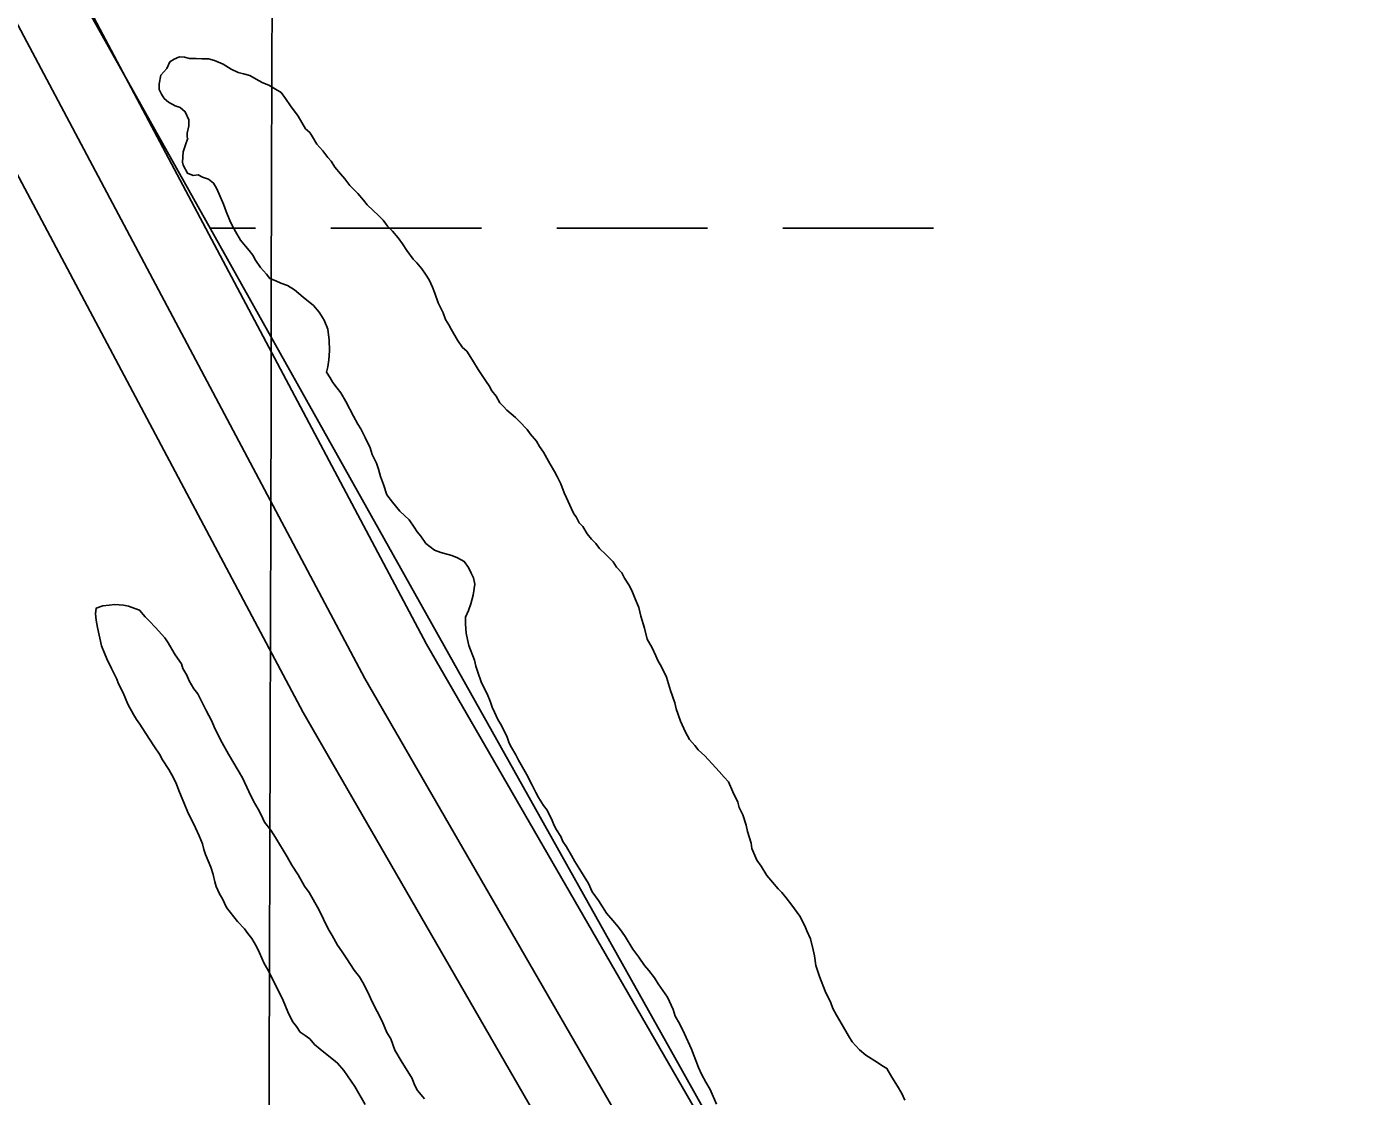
# Model space of a CAD drawing. Extents: x 3177185 to 3215018, y 812988 to 838321.
# Drawn here: x 3186582.5 to 3186863.2, y 835998.5 to 836225.8 of the extents above; entities that cross this region are included whole.
import ezdxf

# ---------------------------------------------------------------- set-up
doc = ezdxf.new("R2010")
doc.units = 0
for name, color, linetype in [('V-GRID-MAJR', 7, 'Continuous'), ('V-ROAD-CNTR', 7, 'Continuous'), ('V-TOPO-SHOR', 7, 'Continuous'), ('V-WETL-SWMP', 7, 'Continuous')]:
    doc.layers.add(name, color=color, linetype=linetype)

msp = doc.modelspace()

# ---------------------------------------------------------------- linework, layer by layer
at = {"layer": 'V-GRID-MAJR'}
msp.add_spline([(3186588.003, 818387.068), (3186603.869, 824447.399), (3186619.74, 830509.6730000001), (3186635.612, 836571.987), (3186635.617, 836573.89)], degree=3, dxfattribs=at)
at = {"layer": 'V-ROAD-CNTR'}
for points in [[(3187141.265680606, 835203.545565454), (3186997.651967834, 835468.98703457), (3186879.6062039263, 835677.1176183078), (3186745.600471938, 835899.4401736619), (3186641.31468051, 836079.999812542), (3186509.683943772, 836327.7693170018), (3186393.058177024, 836531.8249088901), (3186368.491226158, 836577.12981828)], [(3187154.45865422, 835210.683551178), (3187010.772941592, 835476.25702003), (3186892.555178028, 835684.6906031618), (3186758.5194461, 835907.0631584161), (3186654.436654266, 836087.271797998), (3186522.821917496, 836335.011302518), (3186406.164150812, 836539.1228942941), (3186385.576191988, 836577.0898183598)], [(3187167.6516278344, 835217.821536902), (3187023.89391535, 835483.5270054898), (3186905.5041521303, 835692.263588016), (3186771.438420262, 835914.6861431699), (3186667.558628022, 836094.543783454), (3186535.95989122, 836342.253288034), (3186419.2701246, 836546.420879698), (3186402.661157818, 836577.04981844)]]:
    msp.add_lwpolyline(points, dxfattribs=at)
at = {"layer": 'V-TOPO-SHOR'}
for points in [[(3186669.204, 836114.513), (3186667.361, 836115.932), (3186666.294, 836117.497), (3186665.532, 836118.437), (3186664.9220000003, 836119.375), (3186663.857, 836120.9400000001), (3186661.866, 836122.826), (3186660.339, 836124.706), (3186659.1180000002, 836126.273), (3186658.3710000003, 836128.454), (3186657.772, 836130.166), (3186657.326, 836131.725), (3186656.878, 836132.97), (3186655.97, 836134.844), (3186655.524, 836136.2440000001), (3186654.465, 836138.43), (3186653.558, 836140.302), (3186652.949, 836141.24), (3186652.04, 836142.958), (3186650.375, 836146.079), (3186649.312, 836147.9550000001), (3186648.5500000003, 836148.895), (3186647.6350000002, 836150.148), (3186647.0270000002, 836151.086), (3186646.267, 836152.336), (3186646.59, 836153.419), (3186646.767, 836154.965), (3186646.9450000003, 836156.8250000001), (3186646.8200000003, 836159.153), (3186646.678, 836160.241), (3186646.539, 836161.482), (3186645.788, 836163.354), (3186644.723, 836165.072), (3186643.5, 836166.483), (3186641.352, 836168.218), (3186639.5100000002, 836169.7930000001), (3186637.972, 836170.741), (3186636.582, 836171.224), (3186635.503, 836171.704), (3186634.268, 836172.185), (3186633.504, 836173.125), (3186632.281, 836174.536), (3186631.216, 836176.101), (3186630.61, 836177.194), (3186629.846, 836178.134), (3186629.082, 836179.074), (3186628.0130000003, 836180.3300000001), (3186626.95, 836182.204), (3186626.194, 836183.609), (3186625.74, 836184.545), (3186624.988, 836186.416), (3186624.3880000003, 836187.975), (3186623.487, 836190.1560000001), (3186622.881, 836191.405), (3186622.275, 836192.4990000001), (3186621.199, 836193.287), (3186619.964, 836193.769), (3186619.041, 836194.246), (3186617.953, 836194.105), (3186616.718, 836194.586), (3186615.809, 836196.302), (3186615.662, 836196.925), (3186615.846, 836199.094), (3186616.329, 836200.64), (3186616.812, 836202.028), (3186616.661, 836202.186), (3186616.671, 836203.116), (3186617.001, 836204.662), (3186617.017, 836205.903), (3186616.264, 836207.6190000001), (3186615.19, 836208.563), (3186614.109, 836208.887), (3186612.723, 836209.68), (3186611.801, 836210.466), (3186611.1950000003, 836211.404), (3186610.74, 836212.3420000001), (3186610.757, 836213.581), (3186611.09, 836215.439), (3186612.348, 836216.819), (3186612.987, 836218.2050000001), (3186613.9250000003, 836218.816), (3186615.0160000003, 836219.2660000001), (3186616.102, 836219.252), (3186617.183, 836218.9280000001), (3186618.58, 836218.912), (3186619.819, 836218.8960000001), (3186621.216, 836218.877), (3186622.451, 836218.552), (3186624.302, 836217.753), (3186625.994, 836216.645), (3186627.538, 836216.006), (3186628.617, 836215.68), (3186630.0100000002, 836215.353), (3186631.857, 836214.245), (3186632.781, 836213.767), (3186634.0160000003, 836213.286), (3186635.093, 836212.6510000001), (3186636.631, 836211.701), (3186637.546, 836210.4500000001), (3186638.611, 836208.885), (3186640.291, 836206.694)], [(3186640.291, 836206.694), (3186641.806, 836204.037), (3186642.728, 836203.251), (3186643.336, 836202.311), (3186644.247, 836200.748), (3186645.47, 836199.337), (3186646.537, 836197.9280000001), (3186647.303, 836197.144), (3186648.063, 836195.892), (3186649.286, 836194.481), (3186650.201, 836193.384), (3186651.268, 836191.975), (3186652.188, 836191.033), (3186652.954, 836190.246), (3186654.176, 836188.835), (3186654.938, 836187.895), (3186657.392, 836185.5380000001), (3186658.309, 836184.596), (3186659.225, 836183.344), (3186660.296, 836182.245), (3186661.518, 836180.834), (3186662.434, 836179.5800000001), (3186663.345, 836178.1730000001), (3186664.717, 836176.295), (3186665.483, 836175.511), (3186666.552, 836174.255), (3186667.3140000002, 836173.16), (3186668.074, 836171.91), (3186668.83, 836170.35), (3186669.278, 836169.103), (3186670.028, 836167.077), (3186671.0870000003, 836164.894), (3186671.5330000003, 836163.491), (3186672.295, 836162.395), (3186672.747, 836161.459), (3186674.113, 836159.117), (3186675.18, 836157.552), (3186676.1, 836156.763), (3186677.3170000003, 836154.887), (3186678.531, 836152.856), (3186680.2060000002, 836150.353), (3186680.815, 836149.415), (3186681.421, 836148.322), (3186682.336, 836147.226), (3186683.096, 836145.819), (3186683.86, 836145.035), (3186684.626, 836144.248), (3186686.467, 836142.6730000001), (3186687.233, 836141.889), (3186688.916, 836140.162), (3186689.525, 836139.224), (3186690.901, 836137.6560000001), (3186691.507, 836136.562), (3186692.421, 836135.311), (3186693.785, 836132.81), (3186694.696, 836131.247), (3186695.302, 836130.1560000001), (3186696.058, 836128.595), (3186696.809, 836126.723), (3186697.2600000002, 836125.634), (3186698.3170000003, 836123.2930000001), (3186698.769, 836122.357), (3186699.38, 836121.419), (3186699.986, 836120.3250000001), (3186700.75, 836119.541), (3186701.661, 836117.976), (3186702.579, 836116.881), (3186703.4960000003, 836115.939), (3186704.258, 836114.843), (3186705.636, 836113.583), (3186707.168, 836112.015), (3186707.93, 836110.919), (3186708.999, 836109.6630000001), (3186709.605, 836108.572), (3186710.519, 836107.165), (3186711.123, 836105.916), (3186711.877, 836104.199), (3186712.628, 836102.3300000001), (3186713.071, 836100.462), (3186713.8140000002, 836097.971), (3186714.404, 836095.639), (3186715.467, 836093.763), (3186716.218, 836092.049), (3186716.673, 836091.111), (3186717.431, 836089.706), (3186718.487, 836087.5210000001), (3186719.382, 836084.719), (3186720.279, 836082.071), (3186720.574, 836080.826), (3186721.471, 836078.1780000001), (3186722.526, 836075.839), (3186723.438, 836074.2760000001), (3186724.507, 836073.023), (3186725.27, 836072.081), (3186726.651, 836070.823), (3186729.711, 836067.528), (3186730.7800000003, 836066.273), (3186731.697, 836065.3300000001), (3186732.6, 836063.147), (3186733.659, 836060.964), (3186733.954, 836059.875)], [(3186729.1210000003, 835996.8150000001), (3186727.765, 835999.934), (3186726.8540000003, 836001.496), (3186725.944, 836003.215), (3186725.342, 836004.617), (3186723.841, 836008.515), (3186722.332, 836011.79), (3186721.275, 836013.975), (3186720.363, 836015.537), (3186719.917, 836016.938), (3186718.7090000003, 836019.59), (3186716.728, 836022.4060000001), (3186715.968, 836023.658), (3186714.75, 836025.224), (3186713.832, 836026.3200000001), (3186712.614, 836028.0430000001), (3186711.393, 836029.765), (3186709.722, 836032.421), (3186709.722, 836032.421), (3186709.114, 836033.359), (3186708.352, 836034.457), (3186707.129, 836035.868), (3186705.753, 836037.435), (3186704.082, 836040.093), (3186702.71, 836041.973), (3186701.9560000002, 836043.687), (3186700.133, 836046.657), (3186699.068, 836048.375), (3186698.311, 836049.626), (3186697.248, 836051.5), (3186696.488, 836052.598), (3186696.035, 836053.688), (3186695.124, 836055.095), (3186694.669, 836056.033), (3186694.219, 836057.122), (3186693.16, 836059.307), (3186692.396, 836060.247), (3186691.333, 836061.968), (3186690.727, 836063.061), (3186689.971, 836064.622), (3186688.761, 836066.963), (3186687.092, 836069.93), (3186686.485, 836071.024), (3186685.574, 836072.587), (3186685.1210000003, 836073.522), (3186684.673, 836074.77), (3186683.463, 836077.2660000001), (3186682.705, 836078.515), (3186681.947, 836080.076), (3186681.497, 836081.1680000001), (3186681.048, 836082.415), (3186680.448, 836083.973), (3186679.236, 836086.314), (3186678.336, 836088.809), (3186678.042, 836089.8960000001), (3186677.747, 836091.1410000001), (3186676.544, 836094.258), (3186676.252, 836095.5040000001), (3186675.9590000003, 836096.902), (3186675.828, 836098.764), (3186675.846, 836100.316), (3186676.485, 836101.7050000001), (3186676.968, 836103.094), (3186677.458, 836104.949), (3186677.798, 836107.269), (3186677.505, 836108.6680000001), (3186677.0500000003, 836109.606), (3186676.446, 836110.853), (3186675.5330000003, 836112.107), (3186674.146, 836112.899), (3186672.911, 836113.381), (3186670.595, 836114.03), (3186669.204, 836114.513)], [(3186654.498, 835996.782), (3186652.3310000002, 836000.56), (3186649.986, 836004.001), (3186648.643, 836005.5530000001), (3186647.799, 836006.246), (3186646.447, 836007.286), (3186644.929, 836008.498), (3186643.748, 836009.537), (3186642.74, 836010.743), (3186641.7260000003, 836011.437), (3186640.713, 836012.134), (3186639.875, 836013.338), (3186639.035, 836014.37), (3186638.04, 836016.43), (3186637.0470000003, 836018.829), (3186634.72, 836023.633), (3186633.721, 836025.5210000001), (3186633.055, 836026.724), (3186632.06, 836028.954), (3186631.394, 836030.326), (3186630.395, 836032.042), (3186629.555, 836033.076), (3186628.8850000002, 836034.109), (3186627.372, 836035.661), (3186625.021, 836038.5920000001), (3186624.193, 836040.478), (3186623.524, 836041.508), (3186622.86, 836043.05), (3186622.5330000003, 836044.078), (3186622.211, 836045.616), (3186621.719, 836047.159), (3186620.56, 836049.9010000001), (3186620.233, 836050.929), (3186619.907, 836052.127), (3186619.248, 836053.839), (3186618.416, 836055.555), (3186616.755, 836058.986), (3186616.094, 836060.53), (3186614.937, 836063.442), (3186614.443, 836064.812), (3186613.7770000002, 836066.187), (3186612.778, 836067.905), (3186611.4390000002, 836069.9670000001), (3186610.773, 836071.169), (3186609.769, 836072.716), (3186607.762, 836075.81), (3186606.591, 836077.53), (3186605.921, 836078.563), (3186605.254, 836079.595), (3186604.086, 836081.8250000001), (3186603.095, 836084.225), (3186602.096, 836086.1140000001), (3186601.768, 836087.142), (3186600.603, 836089.372), (3186599.605, 836091.43), (3186599.11, 836092.63), (3186598.446, 836094.174), (3186597.645, 836098.107), (3186597.324, 836099.645), (3186597.17, 836101.011), (3186597.356, 836102.201), (3186598.727, 836102.694), (3186600.093, 836102.85), (3186601.289, 836103.003), (3186603.161, 836102.811)], [(3186603.161, 836102.811), (3186604.182, 836102.627), (3186605.538, 836102.096), (3186606.556, 836101.7440000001), (3186607.734, 836100.3640000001), (3186608.575, 836099.501), (3186609.921, 836098.121), (3186611.938, 836095.878), (3186612.608, 836094.846), (3186613.444, 836093.4720000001), (3186614.109, 836092.27), (3186615.451, 836090.377), (3186615.778, 836089.349), (3186616.614, 836087.975), (3186617.109, 836086.775), (3186618.111, 836085.057), (3186618.951, 836084.023), (3186620.612, 836080.5920000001), (3186621.9450000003, 836078.188), (3186622.44, 836076.988), (3186623.438, 836074.929), (3186624.1010000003, 836073.557), (3186625.437, 836071.153), (3186628.441, 836066.17), (3186629.768, 836063.2540000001), (3186630.7660000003, 836061.196), (3186631.767, 836059.4770000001), (3186632.433, 836058.275), (3186633.094, 836056.733), (3186634.438, 836055.011), (3186635.441, 836053.462), (3186637.946, 836049.34), (3186638.947, 836047.621), (3186640.285, 836045.557), (3186641.62, 836043.155), (3186642.623, 836041.7760000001), (3186644.624, 836038.172), (3186646.617, 836034.0530000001), (3186647.453, 836032.679), (3186648.62, 836030.6190000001), (3186649.458, 836029.4130000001), (3186650.629, 836027.692), (3186652.132, 836025.2880000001), (3186653.31, 836023.908), (3186653.975, 836022.7050000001), (3186655.1410000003, 836020.475), (3186655.97, 836018.589), (3186658.1350000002, 836014.468), (3186658.631, 836013.268), (3186659.126, 836012.068), (3186659.9620000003, 836010.694), (3186660.7830000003, 836008.2980000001), (3186662.1180000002, 836006.063), (3186664.457, 836002.283), (3186664.953, 836000.9130000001), (3186665.6180000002, 835999.71), (3186667.132, 835997.984)], [(3186733.954, 836059.875), (3186734.7120000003, 836058.314), (3186735.457, 836056.133), (3186735.75, 836054.732), (3186736.494, 836052.2440000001), (3186736.637, 836051.154), (3186737.69, 836048.66), (3186738.605, 836047.408), (3186739.819, 836045.377), (3186741.042, 836043.966), (3186742.265, 836042.555), (3186743.031, 836041.768), (3186743.946, 836040.67), (3186745.167, 836039.106), (3186746.842, 836036.757), (3186747.903, 836034.7270000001), (3186748.353, 836033.636), (3186749.107, 836031.921), (3186749.699, 836029.587), (3186749.994, 836028.344), (3186750.2770000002, 836026.322), (3186751.022, 836023.987), (3186752.224, 836020.87), (3186753.433, 836018.3740000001), (3186753.881, 836017.127), (3186754.6410000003, 836015.7220000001), (3186755.855, 836013.6900000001), (3186757.221, 836011.345), (3186757.9790000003, 836010.096), (3186759.509, 836008.3690000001), (3186760.8910000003, 836007.268), (3186763.3510000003, 836005.684), (3186764.275, 836005.054), (3186765.352, 836004.419), (3186766.415, 836002.545), (3186767.631, 836000.669), (3186768.541, 835999.104), (3186769.145, 835997.701)]]:
    msp.add_lwpolyline(points, dxfattribs=at)
at = {"layer": 'V-WETL-SWMP'}
for p, q in [((3187195.527053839, 835158.6763909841), (3186402.168119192, 836574.4327741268)), ((3186621.5608395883, 836182.9244280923), (3186631.225597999, 836182.9244280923)), ((3186647.2255953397, 836182.924428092), (3186679.2255900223, 836182.9244280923)), ((3186695.225587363, 836182.9244280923), (3186727.2255820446, 836182.9244280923)), ((3186743.2255793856, 836182.9244280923), (3186775.225574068, 836182.9244280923))]:
    msp.add_line(p, q, dxfattribs=at)

doc.saveas('drawing.dxf')
